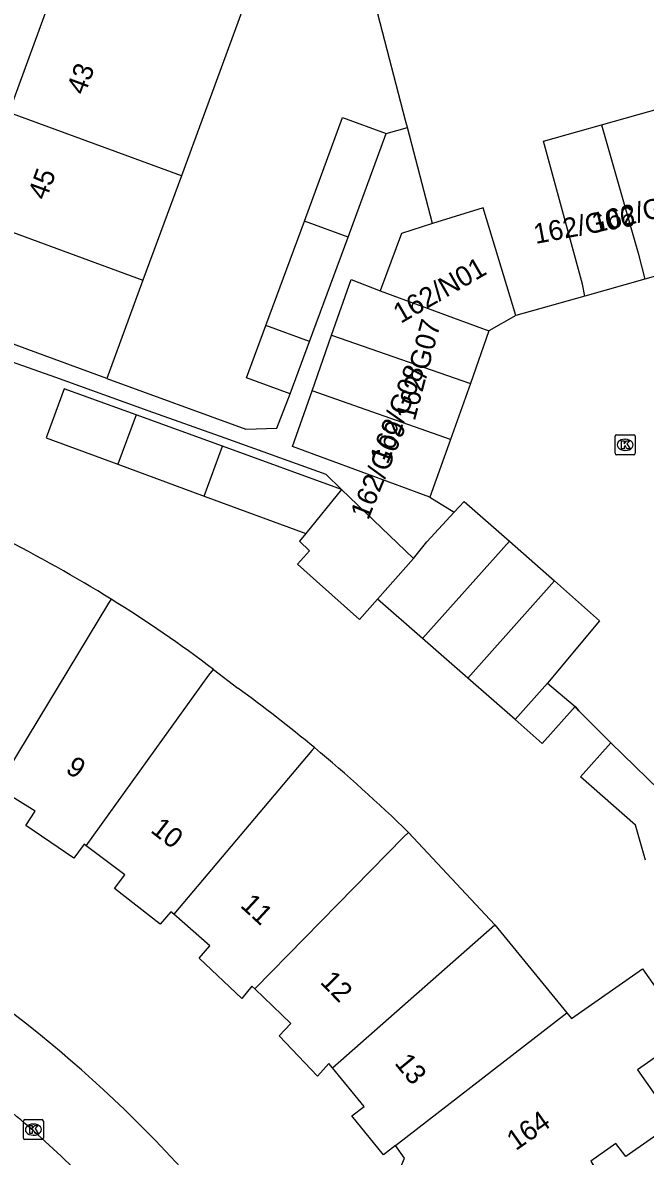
# Model space of a CAD drawing. Extents: x 162542 to 163144, y 380786 to 381511.
# Drawn here: x 162713.7 to 162744.9, y 380845 to 380901.8 of the extents above; entities that cross this region are included whole.
import ezdxf

# ---------------------------------------------------------------- set-up
doc = ezdxf.new("R2010")
doc.units = 0
for name, color, linetype in [('IMGEO_Fietspad_gesloten', 7, 'Continuous'), ('IMGEO_Kolk', 7, 'Continuous'), ('IMGEO_Muur', 7, 'Continuous'), ('IMGEO_Pand', 7, 'Continuous'), ('IMGEO_Pand_nummerreeks', 7, 'Continuous'), ('IMGEO_Rijbaan_lokaal_open', 7, 'Continuous'), ('IMGEO_Voetpad_open', 7, 'Continuous')]:
    doc.layers.add(name, color=color, linetype=linetype)

msp = doc.modelspace()

# ---------------------------------------------------------------- linework, layer by layer
at = {"layer": 'IMGEO_Fietspad_gesloten'}
msp.add_arc((162683.391, 380811.215), 46.731, 43.993, 54.6917, dxfattribs=at)
at = {"layer": 'IMGEO_Kolk'}
for p, q in [((162743.396, 380880.249), (162743.396, 380881.101)), ((162743.471, 380881.175), (162744.323, 380881.175)), ((162743.884, 380880.955), (162743.909, 380880.955)), ((162744.397, 380881.101), (162744.397, 380880.249)), ((162744.323, 380880.175), (162743.471, 380880.175)), ((162743.907, 380880.395), (162743.882, 380880.395)), ((162713.76, 380845.931), (162713.76, 380846.783)), ((162713.835, 380846.857), (162714.687, 380846.857)), ((162714.248, 380846.637), (162714.273, 380846.637)), ((162714.761, 380846.783), (162714.761, 380845.931)), ((162714.271, 380846.077), (162714.246, 380846.077)), ((162714.687, 380845.857), (162713.835, 380845.857))]:
    msp.add_line(p, q, dxfattribs=at)
for points in [[(162743.396, 380880.249), (162743.396, 380881.101)], [(162743.471, 380881.175), (162744.323, 380881.175)], [(162743.717, 380880.875), (162743.84, 380880.875), (162743.84, 380880.724), (162743.97, 380880.875), (162744.134, 380880.875), (162743.988, 380880.724), (162744.141, 380880.475), (162743.989, 380880.475), (162743.904, 380880.639), (162743.84, 380880.572), (162743.84, 380880.475), (162743.717, 380880.475), (162743.717, 380880.875)], [(162744.397, 380881.101), (162744.397, 380880.249)], [(162744.323, 380880.175), (162743.471, 380880.175)], [(162713.76, 380845.931), (162713.76, 380846.783)], [(162713.835, 380846.857), (162714.687, 380846.857)], [(162714.761, 380846.783), (162714.761, 380845.931)], [(162714.081, 380846.557), (162714.204, 380846.557), (162714.204, 380846.406), (162714.334, 380846.557), (162714.498, 380846.557), (162714.352, 380846.406), (162714.505, 380846.157), (162714.353, 380846.157), (162714.268, 380846.321), (162714.204, 380846.254), (162714.204, 380846.157), (162714.081, 380846.157), (162714.081, 380846.557)], [(162714.687, 380845.857), (162713.835, 380845.857)]]:
    msp.add_lwpolyline(points, dxfattribs=at)
for centre, start, end in [((162743.473, 380881.099), 91.552, 178.448), ((162743.473, 380881.099), 91.552, 178.448), ((162744.321, 380881.099), 1.552, 88.448), ((162744.321, 380881.099), 1.552, 88.448), ((162743.473, 380880.251), 181.552, 268.448), ((162743.473, 380880.251), 181.552, 268.448), ((162744.321, 380880.251), 271.552, 358.448), ((162744.321, 380880.251), 271.552, 358.448), ((162713.837, 380846.781), 91.552, 178.448), ((162713.837, 380846.781), 91.552, 178.448), ((162714.685, 380846.781), 1.552, 88.448), ((162714.685, 380846.781), 1.552, 88.448), ((162713.837, 380845.933), 181.552, 268.448), ((162713.837, 380845.933), 181.552, 268.448), ((162714.685, 380845.933), 271.552, 358.448), ((162714.685, 380845.933), 271.552, 358.448)]:
    msp.add_arc(centre, 0.0765, start, end, dxfattribs=at)
for centre, major_axis, ratio, start_param, end_param in [((162743.883, 380880.675), (-0.387, 0.002), 0.722429, 4.712389, 7.853982), ((162743.908, 380880.675), (-0.39, 0.002), 0.717154, 1.570796, 4.712389), ((162714.247, 380846.357), (-0.387, 0.002), 0.722429, 4.712389, 7.853982), ((162714.272, 380846.357), (-0.39, 0.002), 0.717154, 1.570796, 4.712389)]:
    msp.add_ellipse(centre, major_axis=major_axis, ratio=ratio, start_param=start_param, end_param=end_param, dxfattribs=at)
at = {"layer": 'IMGEO_Muur'}
for points in [[(162741.569, 380867.341), (162741.391, 380867.56)], [(162743.175, 380865.738), (162741.569, 380867.341)]]:
    msp.add_lwpolyline(points, dxfattribs=at)
at = {"layer": 'IMGEO_Pand'}
for points in [[(162732.999, 380896.57), (162732.904, 380896.935), (162730.128, 380907.634), (162740.027, 380910.203)], [(162723.721, 380905.91), (162724.683, 380902.335), (162721.674, 380894.157)], [(162714.848, 380903.523), (162715.042, 380902.802), (162713.032, 380897.337)], [(162721.674, 380894.157), (162713.032, 380897.337)], [(162742.713, 380896.716), (162745.727, 380897.569)], [(162727.833, 380891.891), (162729.74, 380897.074), (162731.927, 380896.269)], [(162734.248, 380891.758), (162732.999, 380896.57)], [(162741.874, 380888.131), (162741.755, 380888.729), (162739.807, 380895.895), (162741.529, 380896.382), (162742.713, 380896.716)], [(162742.713, 380896.716), (162744.548, 380890.279), (162744.89, 380888.98)], [(162730.02, 380891.086), (162731.927, 380896.269)], [(162721.674, 380894.157), (162719.749, 380888.925)], [(162711.106, 380892.104), (162719.749, 380888.925)], [(162738.422, 380887.16), (162736.786, 380892.555), (162734.248, 380891.758)], [(162725.909, 380886.659), (162727.833, 380891.891)], [(162730.02, 380891.086), (162727.833, 380891.891)], [(162734.248, 380891.758), (162732.698, 380891.272), (162731.634, 380888.384)], [(162728.096, 380885.855), (162730.02, 380891.086)], [(162747.905, 380889.829), (162744.89, 380888.98)], [(162719.749, 380888.925), (162717.938, 380884.003)], [(162729.199, 380886.172), (162730.179, 380888.965), (162731.634, 380888.384)], [(162744.89, 380888.98), (162741.874, 380888.131)], [(162731.634, 380888.384), (162737.074, 380886.379)], [(162741.874, 380888.131), (162738.422, 380887.16)], [(162717.938, 380884.003), (162713.989, 380885.456), (162709.296, 380887.183)], [(162738.422, 380887.16), (162737.074, 380886.379)], [(162727.128, 380883.224), (162724.941, 380884.029), (162725.909, 380886.659)], [(162728.096, 380885.855), (162725.909, 380886.659)], [(162737.074, 380886.379), (162736.15, 380883.75)], [(162727.128, 380883.224), (162728.096, 380885.855)], [(162728.219, 380883.379), (162729.199, 380886.172)], [(162729.199, 380886.172), (162736.15, 380883.75)], [(162736.15, 380883.75), (162735.149, 380880.948)], [(162719.406, 380882.177), (162715.81, 380883.482), (162714.905, 380881.02), (162718.494, 380879.699)], [(162734.113, 380878.05), (162727.239, 380880.586), (162728.219, 380883.379)], [(162735.149, 380880.948), (162728.219, 380883.379)], [(162719.406, 380882.177), (162718.494, 380879.699)], [(162723.738, 380880.605), (162719.406, 380882.177)], [(162735.149, 380880.948), (162734.113, 380878.05)], [(162722.819, 380878.108), (162723.738, 380880.605)], [(162729.699, 380878.442), (162723.738, 380880.605)], [(162718.494, 380879.699), (162722.819, 380878.108)], [(162729.699, 380878.442), (162727.9, 380876.239)], [(162733.305, 380874.973), (162729.699, 380878.442)], [(162722.819, 380878.108), (162727.9, 380876.239)], [(162735.336, 380877.293), (162735.842, 380877.842), (162738.098, 380875.847)], [(162733.305, 380874.973), (162733.972, 380875.811), (162735.336, 380877.293)], [(162727.9, 380876.239), (162727.581, 380875.849), (162728.091, 380875.357), (162727.494, 380874.696), (162728.446, 380873.839), (162730.585, 380871.925), (162731.498, 380872.948)], [(162733.748, 380870.973), (162738.098, 380875.847)], [(162738.098, 380875.847), (162740.354, 380873.852)], [(162731.498, 380872.948), (162733.305, 380874.973)], [(162740.354, 380873.852), (162736.011, 380868.986)], [(162740.354, 380873.852), (162742.61, 380871.857), (162740.014, 380868.732)], [(162718.163, 380872.937), (162718.03, 380872.735), (162712.434, 380863.497)], [(162733.748, 380870.973), (162731.498, 380872.948)], [(162736.011, 380868.986), (162733.748, 380870.973)], [(162716.911, 380860.577), (162723.041, 380869.123), (162723.28, 380869.423)], [(162723.28, 380869.423), (162724.499, 380868.482)], [(162738.383, 380866.904), (162736.011, 380868.986)], [(162738.383, 380866.904), (162740.014, 380868.732)], [(162740.014, 380868.732), (162741.391, 380867.56)], [(162741.391, 380867.56), (162739.742, 380865.712), (162738.383, 380866.904)], [(162728.332, 380865.498), (162728.206, 380865.359), (162721.294, 380857.149)], [(162744.922, 380859.861), (162744.413, 380861.611), (162741.654, 380864.033), (162743.175, 380865.738)], [(162743.175, 380865.738), (162746.194, 380862.808), (162746.849, 380860.262)], [(162716.911, 380860.577), (162716.803, 380860.658), (162716.289, 380859.961), (162713.889, 380861.595), (162714.352, 380862.312), (162712.434, 380863.497)], [(162725.352, 380853.404), (162732.818, 380861.028), (162733.045, 380861.254)], [(162733.045, 380861.254), (162737.363, 380856.626)], [(162721.294, 380857.149), (162721.152, 380857.274), (162720.609, 380856.658), (162718.329, 380858.44), (162718.833, 380859.127), (162716.911, 380860.577)], [(162725.352, 380853.404), (162725.209, 380853.541), (162724.706, 380852.934), (162722.568, 380854.947), (162723.091, 380855.573), (162721.294, 380857.149)], [(162729.24, 380849.455), (162737.363, 380856.626)], [(162737.363, 380856.626), (162740.977, 380852.215)], [(162740.977, 380852.215), (162741.216, 380851.924), (162744.766, 380854.413), (162747.062, 380851.138), (162744.516, 380849.353), (162746.37, 380846.708), (162743.923, 380845.003), (162743.437, 380845.656), (162742.173, 380844.783), (162742.609, 380844.052), (162740.202, 380842.416), (162739.796, 380843.159), (162735.975, 380840.471), (162735.075, 380840.407), (162735.558, 380841.174), (162735.21, 380841.596), (162734.639, 380841.219), (162733.002, 380843.527), (162733.534, 380844.014), (162733.355, 380844.255), (162732.525, 380844.17), (162732.839, 380844.928), (162732.396, 380845.553)], [(162729.24, 380849.455), (162729.063, 380849.671), (162728.483, 380849.038), (162726.576, 380851.054), (162727.149, 380851.68), (162725.352, 380853.404)], [(162732.396, 380845.553), (162740.977, 380852.215)], [(162732.396, 380845.553), (162731.795, 380845.087), (162730.202, 380847.053), (162730.824, 380847.519), (162729.24, 380849.455)]]:
    msp.add_lwpolyline(points, dxfattribs=at)
for centre, radius, start, end in [((162681.898, 380814.678), 68.624, 58.09881, 63.42173), ((162681.886, 380814.628), 68.673, 52.93104, 58.11182), ((162678.882, 380805.932), 77.418, 50.30134, 53.89697), ((162678.771, 380805.721), 77.651, 45.65684, 50.33784)]:
    msp.add_arc(centre, radius, start, end, dxfattribs=at)
at = {"layer": 'IMGEO_Rijbaan_lokaal_open'}
for points in [[(162734.113, 380878.05), (162735.336, 380877.293)], [(162741.391, 380867.56), (162741.569, 380867.341), (162743.175, 380865.738)]]:
    msp.add_lwpolyline(points, dxfattribs=at)
for centre, radius, start, end in [((162677.203, 380802.077), 55.083, 37.0638, 55.4054), ((162675.336, 380799.429), 54.765, 37.3802, 57.6259)]:
    msp.add_arc(centre, radius, start, end, dxfattribs=at)
at = {"layer": 'IMGEO_Voetpad_open'}
for points in [[(162731.927, 380896.269), (162732.999, 380896.57)], [(162708.973, 380886.322), (162715.368, 380884.061), (162719.996, 380882.402), (162723.849, 380881.02), (162728.902, 380879.209), (162729.699, 380878.442)], [(162717.938, 380884.003), (162724.9, 380881.465), (162726.451, 380881.515), (162727.128, 380883.224)]]:
    msp.add_lwpolyline(points, dxfattribs=at)
msp.add_arc((162673.725, 380800.676), 64.908, 40.81331, 61.50631, dxfattribs=at)

# ---------------------------------------------------------------- texts
at = {"layer": 'IMGEO_Pand_nummerreeks'}
for s, rotation, p in [('43', 69.8067, (162716.83, 380898.161)), ('45', 69.7977, (162714.891, 380892.89)), ('162/G05', 13.3245, (162742.362, 380891.285)), ('162/G06', 10.5392, (162739.412, 380890.74)), ('162/N01', 30.0115, (162732.658, 380886.734)), ('162/G07', 75.1735, (162733.359, 380881.839)), ('162/G08', 68.7495, (162732.003, 380879.647)), ('162/G09', 67.9321, (162731.027, 380876.867)), ('9', 326.8811, (162715.819, 380864.298)), ('10', 321.9785, (162720.079, 380861.298)), ('11', 317.2923, (162724.575, 380857.549)), ('12', 314.553, (162728.573, 380853.723)), ('13', 309.2932, (162732.313, 380849.677)), ('164', 35.128, (162738.417, 380845.271))]:
    msp.add_text(s, height=1, rotation=rotation, dxfattribs=at).set_placement(p)

doc.saveas('drawing.dxf')
